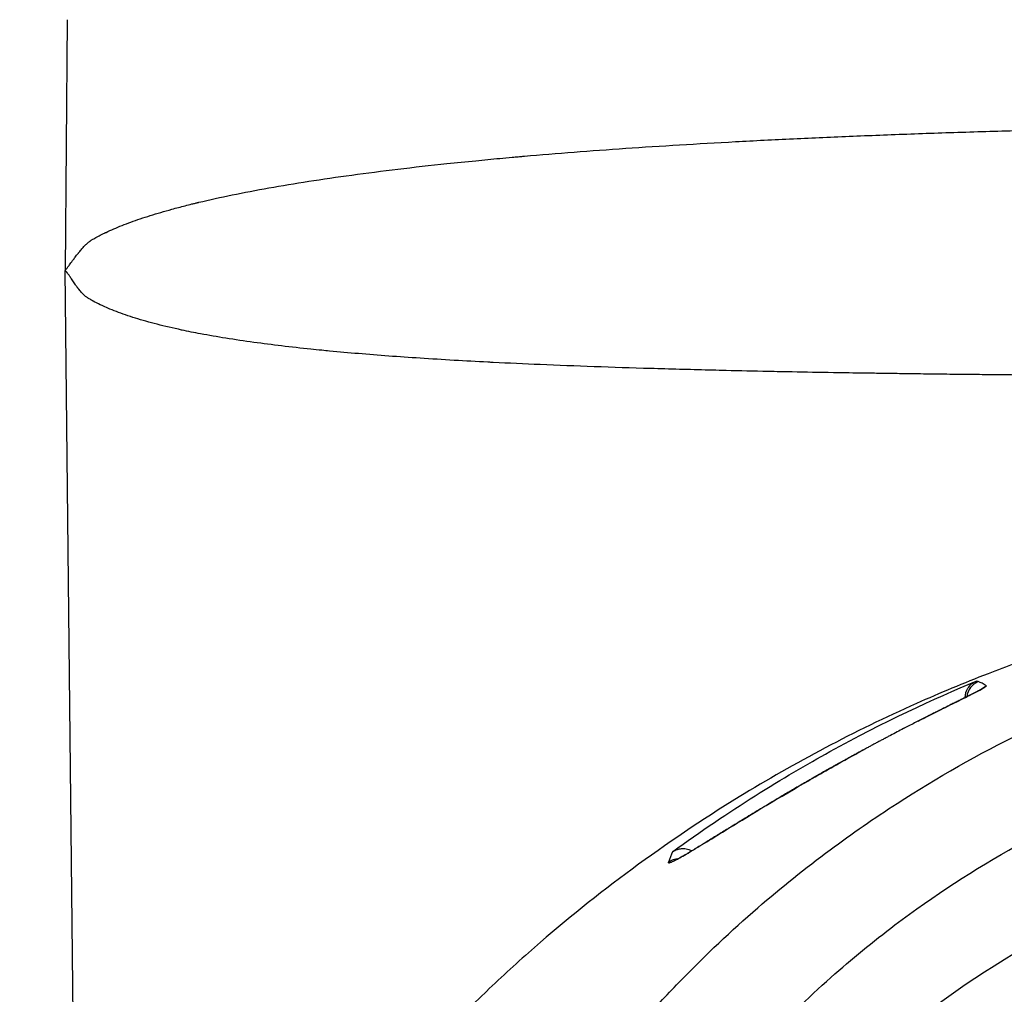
# Model space of a CAD drawing. Header units: millimetres. Extents: x 0 to 4378, y 0 to 2397.
# Tile 519 of 656: x 2210 to 2237, y 1788 to 1814. Entities that reach past the tile are written whole.
import ezdxf

# ---------------------------------------------------------------- set-up
doc = ezdxf.new("R2010")
doc.units = ezdxf.units.MM
doc.header["$LTSCALE"] = 0.2

# ---------------------------------------------------------------- blocks, each defined once
blk = doc.blocks.new('Blk$A16R2-0W24Z')
for p, q in [((-39.467, 1314.2), (-39.525, 1307.501)), ((-39.128, 1270.411), (-39.525, 1307.501)), ((-15.478, 1296.085), (-15.478, 1296.085)), ((-22.779, 1291.989), (-22.779, 1291.989)), ((-23.148, 1291.774), (-23.148, 1291.774))]:
    blk.add_line(p, q)
for centre, major_axis, ratio, start_param, end_param in [((-49.71, -159.803), (34.452, 1456.335), 0.018108, 6.278217, 6.280255), ((-14.936, 1296.049), (-0.192, 0.462), 0.999958, 0, 1.057159), ((-49.683, -152.295), (34.426, 1448.826), 0.018109, 6.269995, 6.278224), ((-14.936, 1296.049), (-0.059, -0.496), 0.999826, 4.712389, 4.712688), ((-13.054, 362.954), (-9.431, 929.999), 0.019213, 0.045971, 0.052056)]:
    blk.add_ellipse(centre, major_axis=major_axis, ratio=ratio, start_param=start_param, end_param=end_param)
for points, knots in [([(-39.525, 1307.501), (-39.516, 1307.507), (-39.506, 1307.518), (-39.48, 1307.548), (-39.465, 1307.568), (-39.43, 1307.615), (-39.409, 1307.644), (-39.36, 1307.711), (-39.333, 1307.749), (-39.28, 1307.819), (-39.258, 1307.849), (-39.221, 1307.897), (-39.208, 1307.913), (-39.188, 1307.939), (-39.181, 1307.947), (-39.171, 1307.96), (-39.166, 1307.967), (-39.16, 1307.974), (-39.157, 1307.978), (-39.155, 1307.98), (-39.127, 1308.016), (-39.1, 1308.047), (-39.049, 1308.104), (-39.024, 1308.13), (-38.977, 1308.178), (-38.954, 1308.2), (-38.92, 1308.23), (-38.908, 1308.241), (-38.885, 1308.26), (-38.874, 1308.269), (-38.858, 1308.281), (-38.853, 1308.285), (-38.846, 1308.291), (-38.843, 1308.292), (-38.84, 1308.295), (-38.838, 1308.296), (-38.836, 1308.297), (-38.835, 1308.298), (-38.834, 1308.299), (-38.829, 1308.303), (-38.822, 1308.307), (-38.803, 1308.319), (-38.792, 1308.326), (-38.765, 1308.342), (-38.749, 1308.351), (-38.712, 1308.372), (-38.691, 1308.384), (-38.643, 1308.409), (-38.617, 1308.423), (-38.566, 1308.45), (-38.542, 1308.461), (-38.503, 1308.481), (-38.489, 1308.488), (-38.466, 1308.499), (-38.459, 1308.502), (-38.447, 1308.508), (-38.443, 1308.51), (-38.436, 1308.513), (-38.433, 1308.515), (-38.429, 1308.516), (-38.428, 1308.517), (-38.295, 1308.58), (-38.152, 1308.641), (-37.848, 1308.762), (-37.685, 1308.821), (-37.342, 1308.937), (-37.16, 1308.994), (-36.872, 1309.079), (-36.772, 1309.107), (-36.554, 1309.167), (-36.436, 1309.198), (-36.256, 1309.245), (-36.195, 1309.26), (-36.103, 1309.283), (-36.057, 1309.294), (-36.003, 1309.307), (-35.979, 1309.313), (-35.964, 1309.316), (-35.957, 1309.318), (-35.666, 1309.387), (-35.369, 1309.453), (-34.746, 1309.581), (-34.42, 1309.643), (-33.738, 1309.765), (-33.382, 1309.824), (-32.643, 1309.939), (-32.259, 1309.995), (-31.464, 1310.103), (-31.054, 1310.156), (-30.207, 1310.258), (-29.77, 1310.307), (-29.07, 1310.381), (-28.814, 1310.407), (-28.341, 1310.453), (-28.126, 1310.474), (-27.8, 1310.504), (-27.69, 1310.514), (-27.525, 1310.529), (-27.47, 1310.534), (-27.374, 1310.543), (-27.332, 1310.546), (-27.277, 1310.551), (-27.262, 1310.552), (-26.821, 1310.591), (-26.38, 1310.627), (-25.479, 1310.697), (-25.019, 1310.731), (-24.079, 1310.795), (-23.599, 1310.826), (-22.621, 1310.885), (-22.123, 1310.914), (-21.11, 1310.968), (-20.594, 1310.994), (-19.546, 1311.043), (-19.014, 1311.067), (-17.934, 1311.111), (-17.386, 1311.132), (-16.277, 1311.172), (-15.714, 1311.19), (-14.571, 1311.226), (-13.99, 1311.242), (-12.823, 1311.273), (-12.237, 1311.287), (-11.054, 1311.313), (-10.457, 1311.324), (-9.254, 1311.346), (-8.647, 1311.356), (-7.425, 1311.373), (-6.81, 1311.381), (-5.575, 1311.394), (-4.954, 1311.399), (-3.708, 1311.408), (-3.081, 1311.412), (-1.825, 1311.417), (-1.195, 1311.419), (-0.375, 1311.419), (-0.187, 1311.419), (0, 1311.419)], [0, 0, 0, 0, 0.0117188, 0.0117188, 0.023182, 0.023182, 0.0350285, 0.0350285, 0.046875, 0.046875, 0.0546875, 0.0546875, 0.0585938, 0.0585938, 0.0605469, 0.0605469, 0.0615234, 0.0620117, 0.0620117, 0.0625, 0.0625, 0.0690209, 0.0690209, 0.0755498, 0.0755498, 0.0820871, 0.0820871, 0.0859375, 0.0859375, 0.0898438, 0.0898438, 0.0917969, 0.0917969, 0.0927734, 0.0927734, 0.0932617, 0.0935059, 0.0935059, 0.09375, 0.09375, 0.098522, 0.098522, 0.1032938, 0.1032938, 0.1080644, 0.1080644, 0.1128336, 0.1128336, 0.1175988, 0.1175988, 0.1210938, 0.1210938, 0.1230469, 0.1230469, 0.1240234, 0.1240234, 0.1245117, 0.1245117, 0.1248779, 0.1248779, 0.125, 0.125, 0.1513918, 0.1513918, 0.1779839, 0.1779839, 0.2048872, 0.2048872, 0.21875, 0.21875, 0.234375, 0.234375, 0.2421875, 0.2421875, 0.2460938, 0.2480469, 0.2490234, 0.2490234, 0.25, 0.25, 0.2828806, 0.2828806, 0.3159068, 0.3159068, 0.3490803, 0.3490803, 0.3824818, 0.3824818, 0.4160126, 0.4160126, 0.4497447, 0.4497447, 0.46875, 0.46875, 0.484375, 0.484375, 0.4921875, 0.4921875, 0.4960938, 0.4960938, 0.4990234, 0.4990234, 0.5, 0.5, 0.5324557, 0.5324557, 0.5646627, 0.5646627, 0.5966257, 0.5966257, 0.628349, 0.628349, 0.6598369, 0.6598369, 0.6910937, 0.6910937, 0.7221233, 0.7221233, 0.7529296, 0.7529296, 0.7838134, 0.7838134, 0.8140829, 0.8140829, 0.8441556, 0.8441556, 0.8740345, 0.8740345, 0.9037227, 0.9037227, 0.9331379, 0.9331379, 0.9623949, 0.9623949, 0.9914305, 0.9914305, 1, 1, 1, 1]), ([(0, 1304.649), (-0.441, 1304.649), (-0.889, 1304.649), (-1.787, 1304.65), (-2.237, 1304.65), (-3.062, 1304.652), (-3.435, 1304.652), (-4.232, 1304.654), (-4.656, 1304.655), (-5.331, 1304.656), (-5.579, 1304.657), (-6.169, 1304.658), (-6.513, 1304.659), (-7.033, 1304.66), (-7.207, 1304.661), (-7.469, 1304.662), (-7.556, 1304.662), (-7.688, 1304.663), (-7.764, 1304.663), (-7.841, 1304.663), (-7.885, 1304.663), (-7.898, 1304.663), (-8.175, 1304.665), (-8.451, 1304.666), (-9.016, 1304.668), (-9.305, 1304.67), (-9.64, 1304.672), (-9.678, 1304.672), (-10.006, 1304.674), (-10.303, 1304.675), (-10.64, 1304.677), (-10.673, 1304.677), (-10.876, 1304.679), (-11.047, 1304.68), (-11.308, 1304.681), (-11.396, 1304.682), (-11.528, 1304.683), (-11.572, 1304.683), (-11.638, 1304.684), (-11.677, 1304.684), (-11.716, 1304.684), (-11.738, 1304.684), (-11.746, 1304.684), (-11.893, 1304.685), (-12.047, 1304.687), (-12.38, 1304.689), (-12.559, 1304.691), (-12.929, 1304.694), (-13.118, 1304.695), (-13.326, 1304.697), (-13.337, 1304.697), (-13.543, 1304.699), (-13.746, 1304.701), (-14.083, 1304.704), (-14.211, 1304.705), (-14.518, 1304.708), (-14.7, 1304.71), (-14.979, 1304.713), (-15.074, 1304.714), (-15.217, 1304.715), (-15.266, 1304.716), (-15.338, 1304.716), (-15.363, 1304.717), (-15.411, 1304.717), (-15.434, 1304.717), (-15.693, 1304.72), (-15.916, 1304.723), (-16.343, 1304.728), (-16.547, 1304.731), (-16.937, 1304.736), (-17.122, 1304.738), (-17.404, 1304.742), (-17.507, 1304.743), (-17.771, 1304.747), (-17.927, 1304.75), (-18.218, 1304.754), (-18.355, 1304.756), (-18.608, 1304.76), (-18.724, 1304.762), (-18.884, 1304.765), (-18.934, 1304.765), (-18.986, 1304.766), (-18.99, 1304.766), (-18.995, 1304.766), (-18.996, 1304.766), (-19.374, 1304.773), (-19.74, 1304.779), (-20.313, 1304.79), (-20.526, 1304.794), (-21.124, 1304.807), (-21.499, 1304.815), (-21.987, 1304.826), (-22.11, 1304.829), (-22.264, 1304.833), (-22.294, 1304.834), (-22.855, 1304.848), (-23.374, 1304.862), (-24.395, 1304.892), (-24.897, 1304.908), (-25.879, 1304.943), (-26.358, 1304.962), (-27.256, 1305), (-27.675, 1305.019), (-28.126, 1305.042), (-28.167, 1305.044), (-28.214, 1305.046), (-28.222, 1305.047), (-28.53, 1305.063), (-28.831, 1305.079), (-29.436, 1305.114), (-29.739, 1305.133), (-30.322, 1305.171), (-30.601, 1305.191), (-31.149, 1305.231), (-31.419, 1305.253), (-31.946, 1305.297), (-32.203, 1305.32), (-32.527, 1305.351), (-32.596, 1305.358), (-32.763, 1305.375), (-32.861, 1305.384), (-33.223, 1305.422), (-33.483, 1305.451), (-33.991, 1305.512), (-34.238, 1305.544), (-34.736, 1305.612), (-34.985, 1305.649), (-35.459, 1305.725), (-35.684, 1305.764), (-36.072, 1305.837), (-36.239, 1305.87), (-36.404, 1305.905), (-36.409, 1305.906), (-36.641, 1305.956), (-36.859, 1306.007), (-37.27, 1306.112), (-37.463, 1306.167), (-37.827, 1306.28), (-37.996, 1306.338), (-38.232, 1306.428), (-38.307, 1306.459), (-38.434, 1306.513), (-38.486, 1306.536), (-38.55, 1306.566), (-38.564, 1306.573), (-38.581, 1306.581), (-38.584, 1306.582), (-38.651, 1306.615), (-38.713, 1306.646), (-38.771, 1306.678), (-38.771, 1306.678), (-38.8, 1306.694), (-38.828, 1306.71), (-38.856, 1306.727), (-38.856, 1306.727), (-38.87, 1306.735), (-38.883, 1306.743), (-38.903, 1306.755), (-38.91, 1306.759), (-38.923, 1306.767), (-38.929, 1306.771), (-38.935, 1306.775), (-38.936, 1306.776), (-38.942, 1306.78), (-38.95, 1306.786), (-38.969, 1306.801), (-38.981, 1306.811), (-39.005, 1306.833), (-39.018, 1306.844), (-39.033, 1306.859), (-39.035, 1306.861), (-39.049, 1306.875), (-39.061, 1306.887), (-39.087, 1306.915), (-39.1, 1306.929), (-39.125, 1306.958), (-39.136, 1306.971), (-39.151, 1306.989), (-39.154, 1306.993), (-39.165, 1307.006), (-39.172, 1307.015), (-39.184, 1307.03), (-39.187, 1307.034), (-39.193, 1307.042), (-39.196, 1307.046), (-39.199, 1307.05), (-39.201, 1307.052), (-39.202, 1307.054), (-39.218, 1307.075), (-39.232, 1307.094), (-39.259, 1307.133), (-39.273, 1307.152), (-39.297, 1307.188), (-39.309, 1307.205), (-39.331, 1307.239), (-39.342, 1307.255), (-39.363, 1307.287), (-39.373, 1307.302), (-39.387, 1307.323), (-39.392, 1307.33), (-39.397, 1307.337), (-39.397, 1307.338), (-39.412, 1307.36), (-39.425, 1307.379), (-39.45, 1307.414), (-39.461, 1307.429), (-39.471, 1307.443), (-39.472, 1307.443), (-39.483, 1307.458), (-39.493, 1307.469), (-39.51, 1307.488), (-39.518, 1307.495), (-39.525, 1307.501)], [0, 0, 0, 0, 0.022635, 0.022635, 0.044665, 0.044665, 0.0625, 0.0625, 0.082374, 0.082374, 0.09375, 0.09375, 0.109375, 0.109375, 0.117187, 0.117187, 0.121094, 0.121094, 0.123047, 0.124512, 0.124512, 0.125, 0.125, 0.139809, 0.139809, 0.154375, 0.154375, 0.15625, 0.15625, 0.170354, 0.170354, 0.171875, 0.171875, 0.179687, 0.179687, 0.183594, 0.183594, 0.185547, 0.185547, 0.186523, 0.187256, 0.187256, 0.1875, 0.1875, 0.197646, 0.197646, 0.208198, 0.208198, 0.218207, 0.218207, 0.21875, 0.21875, 0.228563, 0.228563, 0.234375, 0.234375, 0.242187, 0.242187, 0.246094, 0.246094, 0.248047, 0.248047, 0.249023, 0.249023, 0.25, 0.25, 0.258596, 0.258596, 0.267249, 0.267249, 0.275973, 0.275973, 0.28125, 0.28125, 0.290055, 0.290055, 0.298885, 0.298885, 0.307711, 0.307711, 0.312012, 0.312012, 0.312378, 0.312378, 0.3125, 0.3125, 0.331918, 0.331918, 0.34375, 0.34375, 0.365585, 0.365585, 0.373047, 0.373047, 0.375, 0.375, 0.40625, 0.40625, 0.4375, 0.4375, 0.468506, 0.468506, 0.496733, 0.496733, 0.499512, 0.499512, 0.5, 0.5, 0.524548, 0.524548, 0.549661, 0.549661, 0.573117, 0.573117, 0.596215, 0.596215, 0.618819, 0.618819, 0.625, 0.625, 0.633846, 0.633846, 0.657861, 0.657861, 0.681625, 0.681625, 0.706757, 0.706757, 0.73075, 0.73075, 0.749512, 0.749512, 0.75, 0.75, 0.78125, 0.78125, 0.8125, 0.8125, 0.84375, 0.84375, 0.859375, 0.859375, 0.871094, 0.871094, 0.874253, 0.874253, 0.875, 0.875, 0.890625, 0.890625, 0.890653, 0.890653, 0.898438, 0.898438, 0.898456, 0.898456, 0.902344, 0.902344, 0.904297, 0.904297, 0.906128, 0.906128, 0.90625, 0.90625, 0.911231, 0.911231, 0.916553, 0.916553, 0.921211, 0.921211, 0.921875, 0.921875, 0.925844, 0.925844, 0.929688, 0.929688, 0.932773, 0.932773, 0.933594, 0.933594, 0.935547, 0.935547, 0.936523, 0.936523, 0.937012, 0.937256, 0.937256, 0.9375, 0.9375, 0.942479, 0.942479, 0.947802, 0.947802, 0.953125, 0.953125, 0.958839, 0.958839, 0.965108, 0.965108, 0.968506, 0.968506, 0.96875, 0.96875, 0.976563, 0.976563, 0.983978, 0.983978, 0.984375, 0.984375, 0.992188, 0.992188, 1, 1, 1, 1]), ([(-21.115, 1241.129), (-21.635, 1241.673), (-22.112, 1242.201), (-23.115, 1243.363), (-23.62, 1243.969), (-25.24, 1246.048), (-26.107, 1247.389), (-27.04, 1248.913), (-27.291, 1249.334), (-27.802, 1250.248), (-28.047, 1250.723), (-28.393, 1251.419), (-28.513, 1251.666), (-28.819, 1252.31), (-29.027, 1252.761), (-29.258, 1253.303), (-29.283, 1253.362), (-29.388, 1253.612), (-29.467, 1253.804), (-29.91, 1254.909), (-30.239, 1255.834), (-31.625, 1260.331), (-32.387, 1264.809), (-31.81, 1270.057), (-31.795, 1270.181), (-31.746, 1270.574), (-31.712, 1270.832), (-31.528, 1272.082), (-31.337, 1273.092), (-30.845, 1275.1), (-30.55, 1276.086), (-29.891, 1277.951), (-29.534, 1278.83), (-28.275, 1281.57), (-27.225, 1283.359), (-25.709, 1285.449), (-25.393, 1285.863), (-24.905, 1286.471), (-24.74, 1286.672), (-24.405, 1287.068), (-24.234, 1287.266), (-23.896, 1287.647), (-23.73, 1287.83), (-23.396, 1288.189), (-23.23, 1288.364), (-22.411, 1289.207), (-21.727, 1289.853), (-20.393, 1291.008), (-19.748, 1291.525), (-18.503, 1292.448), (-17.906, 1292.862), (-15.152, 1294.639), (-12.845, 1295.781), (-9.217, 1297.092), (-7.982, 1297.46), (-5.492, 1298.051), (-4.214, 1298.278), (-2.932, 1298.418)], [0.000202, 0.000202, 0.000202, 0.000202, 0.229071, 0.229071, 0.451055, 0.451055, 0.976928, 0.976928, 1.158323, 1.158323, 1.370376, 1.370376, 1.478744, 1.478744, 1.660636, 1.660636, 1.682878, 1.682878, 1.754881, 1.754881, 2.095999, 2.095999, 3.391402, 3.391402, 3.425371, 3.425371, 3.489795, 3.489795, 3.728653, 3.728653, 3.965316, 3.965316, 4.183283, 4.183283, 4.657702, 4.657702, 4.777295, 4.777295, 4.836881, 4.836881, 4.896376, 4.896376, 4.952913, 4.952913, 5.007544, 5.007544, 5.220073, 5.220073, 5.406505, 5.406505, 5.569953, 5.569953, 6.143852, 6.143852, 6.434427, 6.434427, 6.72683, 6.72683, 6.72683, 6.72683]), ([(-13.379, 1297.263), (-13.88, 1297.092), (-14.376, 1296.911), (-15.515, 1296.471), (-16.153, 1296.205), (-18.447, 1295.182), (-20.029, 1294.343), (-23.505, 1292.208), (-25.327, 1290.854), (-27.421, 1289.024), (-27.851, 1288.632), (-29.167, 1287.378), (-30.012, 1286.493), (-31.216, 1285.117), (-31.613, 1284.641), (-32.394, 1283.661), (-32.776, 1283.157), (-33.526, 1282.118), (-33.892, 1281.584), (-34.607, 1280.486), (-34.955, 1279.921), (-35.455, 1279.062), (-35.62, 1278.771), (-35.942, 1278.185), (-36.099, 1277.89), (-36.442, 1277.228), (-36.625, 1276.86), (-36.982, 1276.115), (-37.156, 1275.737), (-37.662, 1274.59), (-37.975, 1273.815), (-38.411, 1272.631), (-38.553, 1272.226), (-38.826, 1271.405), (-38.957, 1270.989), (-39.582, 1268.88), (-39.968, 1267.168), (-40.315, 1264.97), (-40.382, 1264.49), (-40.736, 1261.566), (-40.731, 1259.72), (-40.73, 1258.309), (-40.73, 1258.092), (-40.73, 1257.762), (-40.731, 1257.652), (-40.731, 1257.378), (-40.731, 1257.218), (-40.73, 1256.982), (-40.729, 1256.907), (-40.727, 1256.677), (-40.725, 1256.543), (-40.719, 1256.293), (-40.717, 1256.19), (-40.711, 1255.989), (-40.708, 1255.897), (-40.697, 1255.59), (-40.687, 1255.373), (-40.632, 1254.316), (-40.562, 1253.48), (-40.419, 1252.238), (-40.365, 1251.832), (-40.247, 1251.028), (-40.182, 1250.63), (-39.973, 1249.457), (-39.811, 1248.682), (-39.447, 1247.168), (-39.246, 1246.427), (-38.916, 1245.335), (-38.804, 1244.982), (-38.571, 1244.282), (-38.45, 1243.935), (-38.078, 1242.912), (-37.812, 1242.239), (-37.39, 1241.25), (-37.249, 1240.932), (-36.819, 1239.992), (-36.516, 1239.374), (-36.042, 1238.466), (-35.884, 1238.172), (-35.645, 1237.742), (-35.567, 1237.602), (-35.16, 1236.888), (-34.817, 1236.319), (-34.371, 1235.619), (-34.283, 1235.484), (-34.08, 1235.173), (-33.964, 1234.999), (-33.799, 1234.756), (-33.751, 1234.686), (-33.635, 1234.517), (-33.564, 1234.414), (-33.139, 1233.81), (-32.771, 1233.312), (-32.211, 1232.586), (-32.018, 1232.341), (-31.721, 1231.972), (-31.617, 1231.845), (-31.403, 1231.586), (-31.292, 1231.453), (-30.987, 1231.094), (-30.793, 1230.87), (-30.466, 1230.504), (-30.338, 1230.362), (-30.101, 1230.104), (-29.991, 1229.986), (-29.808, 1229.791), (-29.734, 1229.713), (-29.52, 1229.489), (-29.379, 1229.344), (-29.029, 1228.989), (-28.818, 1228.779), (-28.396, 1228.369), (-28.184, 1228.167), (-27.764, 1227.775), (-27.555, 1227.585), (-27.158, 1227.23), (-26.97, 1227.065), (-26.677, 1226.812), (-26.573, 1226.724), (-26.265, 1226.464), (-26.057, 1226.292), (-25.749, 1226.043), (-25.65, 1225.964), (-25.394, 1225.761), (-25.234, 1225.636), (-24.874, 1225.359), (-24.672, 1225.207), (-24.27, 1224.909), (-24.07, 1224.763), (-23.672, 1224.48), (-23.475, 1224.343), (-22.889, 1223.94), (-22.493, 1223.679), (-21.337, 1222.944), (-20.557, 1222.484), (-18.346, 1221.278), (-16.866, 1220.579), (-14.738, 1219.731), (-14.148, 1219.512), (-13.027, 1219.124), (-12.497, 1218.952), (-11.491, 1218.65), (-11.018, 1218.516), (-10.122, 1218.282), (-9.7, 1218.178), (-8.532, 1217.911), (-7.78, 1217.761), (-6.451, 1217.535), (-5.877, 1217.449), (-4.436, 1217.266), (-3.564, 1217.183), (-2.25, 1217.1), (-1.812, 1217.08), (-0.925, 1217.052), (-0.497, 1217.046), (-0.055, 1217.046)], [-11.409594, -11.409594, -11.409594, -11.409594, -11.323203, -11.323203, -11.208746, -11.208746, -10.903559, -10.903559, -10.49681, -10.49681, -10.388234, -10.388234, -10.154863, -10.154863, -10.033963, -10.033963, -9.908546, -9.908546, -9.778492, -9.778492, -9.643694, -9.643694, -9.574994, -9.574994, -9.505925, -9.505925, -9.420491, -9.420491, -9.33343, -9.33343, -9.156755, -9.156755, -9.064945, -9.064945, -8.971626, -8.971626, -8.591834, -8.591834, -8.486072, -8.486072, -7.947871, -7.947871, -7.849464, -7.849464, -7.799156, -7.799156, -7.725216, -7.725216, -7.691028, -7.691028, -7.623996, -7.623996, -7.576077, -7.576077, -7.534454, -7.534454, -7.437649, -7.437649, -7.069154, -7.069154, -6.889697, -6.889697, -6.7135, -6.7135, -6.369354, -6.369354, -6.037716, -6.037716, -5.878371, -5.878371, -5.721439, -5.721439, -5.41411, -5.41411, -5.267307, -5.267307, -4.979651, -4.979651, -4.841656, -4.841656, -4.776165, -4.776165, -4.506382, -4.506382, -4.441344, -4.441344, -4.357044, -4.357044, -4.323655, -4.323655, -4.275506, -4.275506, -4.046926, -4.046926, -3.93135, -3.93135, -3.870595, -3.870595, -3.806578, -3.806578, -3.697345, -3.697345, -3.62817, -3.62817, -3.570669, -3.570669, -3.532087, -3.532087, -3.459788, -3.459788, -3.354278, -3.354278, -3.250772, -3.250772, -3.151679, -3.151679, -3.064305, -3.064305, -3.017007, -3.017007, -2.923431, -2.923431, -2.879873, -2.879873, -2.809551, -2.809551, -2.722407, -2.722407, -2.637561, -2.637561, -2.555786, -2.555786, -2.396229, -2.396229, -2.097254, -2.097254, -1.573532, -1.573532, -1.377037, -1.377037, -1.205237, -1.205237, -1.055164, -1.055164, -0.923686, -0.923686, -0.693568, -0.693568, -0.520921, -0.520921, -0.262062, -0.262062, -0.132423, -0.132423, 0, 0, 0, 0]), ([(-23.296, 1291.963), (-21.796, 1293.058), (-20.309, 1293.969), (-17.652, 1295.433), (-16.301, 1296.058), (-15.181, 1296.523)], [0.000001, 0.000001, 0.000001, 0.000001, 0.646944, 0.646944, 1.411285, 1.411285, 1.411285, 1.411285]), ([(-15.478, 1296.086), (-15.476, 1296.175), (-15.45, 1296.262), (-15.379, 1296.374), (-15.347, 1296.413), (-15.287, 1296.464), (-15.267, 1296.478), (-15.226, 1296.503), (-15.204, 1296.514), (-15.181, 1296.523)], [0.0035915, 0.0035915, 0.0035915, 0.0035915, 0.0574508, 0.0574508, 0.084849, 0.084849, 0.0962853, 0.0962853, 0.1062915, 0.1062915, 0.1062915, 0.1062915]), ([(-14.915, 1296.397), (-14.912, 1296.395), (-14.913, 1296.392), (-14.918, 1296.387), (-14.92, 1296.385), (-14.924, 1296.381), (-14.929, 1296.378), (-14.931, 1296.376), (-14.934, 1296.374), (-14.937, 1296.372), (-14.94, 1296.369), (-14.943, 1296.367), (-14.947, 1296.365), (-14.951, 1296.362), (-14.954, 1296.36), (-14.958, 1296.357), (-14.962, 1296.355), (-14.967, 1296.352), (-14.971, 1296.349), (-14.976, 1296.347), (-14.981, 1296.344), (-14.986, 1296.34), (-14.988, 1296.339), (-14.991, 1296.338), (-14.993, 1296.337), (-15.009, 1296.327), (-15.027, 1296.317), (-15.047, 1296.306), (-15.068, 1296.295), (-15.091, 1296.282), (-15.117, 1296.269), (-15.121, 1296.267), (-15.125, 1296.265), (-15.129, 1296.262), (-15.139, 1296.257), (-15.15, 1296.252), (-15.16, 1296.246), (-15.171, 1296.241), (-15.182, 1296.235), (-15.193, 1296.229), (-15.204, 1296.223), (-15.216, 1296.217), (-15.228, 1296.211), (-15.239, 1296.206), (-15.251, 1296.2), (-15.263, 1296.193), (-15.275, 1296.187), (-15.287, 1296.181), (-15.301, 1296.174), (-15.31, 1296.17), (-15.32, 1296.165), (-15.33, 1296.16), (-15.358, 1296.145), (-15.387, 1296.131), (-15.418, 1296.115), (-15.449, 1296.1), (-15.481, 1296.084), (-15.514, 1296.067), (-15.546, 1296.051), (-15.58, 1296.034), (-15.616, 1296.017), (-15.649, 1296), (-15.684, 1295.983), (-15.721, 1295.964), (-15.756, 1295.947), (-15.793, 1295.928), (-15.832, 1295.909), (-15.868, 1295.891), (-15.907, 1295.872), (-15.946, 1295.852), (-15.973, 1295.839), (-16.001, 1295.825), (-16.029, 1295.811), (-16.037, 1295.807), (-16.045, 1295.803), (-16.054, 1295.799), (-16.092, 1295.78), (-16.13, 1295.76), (-16.17, 1295.74), (-16.21, 1295.721), (-16.25, 1295.701), (-16.291, 1295.68), (-16.331, 1295.66), (-16.372, 1295.639), (-16.413, 1295.618), (-16.435, 1295.607), (-16.457, 1295.596), (-16.479, 1295.585), (-16.525, 1295.562), (-16.571, 1295.539), (-16.616, 1295.516), (-16.664, 1295.491), (-16.712, 1295.467), (-16.759, 1295.443), (-16.809, 1295.418), (-16.858, 1295.393), (-16.906, 1295.368), (-16.956, 1295.342), (-17.005, 1295.317), (-17.053, 1295.292), (-17.066, 1295.285), (-17.079, 1295.279), (-17.092, 1295.272), (-17.1, 1295.268), (-17.107, 1295.264), (-17.115, 1295.26), (-17.118, 1295.258), (-17.122, 1295.257), (-17.125, 1295.255), (-17.182, 1295.226), (-17.239, 1295.196), (-17.297, 1295.166), (-17.355, 1295.135), (-17.414, 1295.104), (-17.474, 1295.073), (-17.502, 1295.058), (-17.529, 1295.044), (-17.557, 1295.029), (-17.57, 1295.022), (-17.582, 1295.016), (-17.594, 1295.009), (-17.601, 1295.006), (-17.607, 1295.003), (-17.614, 1294.999), (-17.618, 1294.997), (-17.622, 1294.995), (-17.626, 1294.993), (-17.656, 1294.977), (-17.687, 1294.96), (-17.719, 1294.943), (-17.748, 1294.928), (-17.778, 1294.912), (-17.807, 1294.896), (-17.837, 1294.881), (-17.866, 1294.865), (-17.896, 1294.849), (-17.926, 1294.833), (-17.956, 1294.817), (-17.985, 1294.801), (-18.015, 1294.785), (-18.044, 1294.769), (-18.072, 1294.754), (-18.103, 1294.737), (-18.133, 1294.721), (-18.161, 1294.706), (-18.226, 1294.671), (-18.291, 1294.635), (-18.356, 1294.6), (-18.387, 1294.583), (-18.418, 1294.566), (-18.449, 1294.549), (-18.503, 1294.519), (-18.557, 1294.49), (-18.611, 1294.46), (-18.638, 1294.445), (-18.665, 1294.43), (-18.693, 1294.414), (-18.721, 1294.399), (-18.749, 1294.383), (-18.777, 1294.368), (-18.806, 1294.352), (-18.834, 1294.336), (-18.863, 1294.32), (-18.892, 1294.304), (-18.92, 1294.288), (-18.948, 1294.272), (-18.978, 1294.256), (-19.006, 1294.24), (-19.033, 1294.225), (-19.045, 1294.218), (-19.055, 1294.212), (-19.066, 1294.206), (-19.152, 1294.158), (-19.238, 1294.109), (-19.323, 1294.06), (-19.407, 1294.013), (-19.49, 1293.965), (-19.572, 1293.918), (-19.599, 1293.903), (-19.625, 1293.887), (-19.652, 1293.872), (-19.703, 1293.843), (-19.754, 1293.813), (-19.805, 1293.784), (-19.841, 1293.763), (-19.878, 1293.741), (-19.915, 1293.72), (-19.953, 1293.698), (-19.991, 1293.676), (-20.029, 1293.653), (-20.067, 1293.631), (-20.106, 1293.608), (-20.145, 1293.586), (-20.158, 1293.577), (-20.172, 1293.569), (-20.186, 1293.561), (-20.226, 1293.538), (-20.266, 1293.514), (-20.304, 1293.491), (-20.345, 1293.467), (-20.384, 1293.444), (-20.422, 1293.422), (-20.458, 1293.401), (-20.492, 1293.38), (-20.524, 1293.361), (-20.595, 1293.319), (-20.666, 1293.277), (-20.736, 1293.235), (-20.807, 1293.192), (-20.876, 1293.15), (-20.945, 1293.109), (-21.015, 1293.067), (-21.084, 1293.025), (-21.152, 1292.984), (-21.221, 1292.942), (-21.289, 1292.901), (-21.355, 1292.861), (-21.423, 1292.819), (-21.489, 1292.779), (-21.554, 1292.739), (-21.591, 1292.716), (-21.627, 1292.694), (-21.662, 1292.673), (-21.714, 1292.641), (-21.764, 1292.61), (-21.813, 1292.58), (-21.863, 1292.549), (-21.912, 1292.519), (-21.96, 1292.49), (-22.008, 1292.46), (-22.056, 1292.431), (-22.102, 1292.402), (-22.149, 1292.374), (-22.195, 1292.345), (-22.24, 1292.318), (-22.285, 1292.29), (-22.329, 1292.263), (-22.373, 1292.236), (-22.416, 1292.209), (-22.459, 1292.183), (-22.501, 1292.158), (-22.511, 1292.152), (-22.52, 1292.146), (-22.53, 1292.14), (-22.538, 1292.135), (-22.547, 1292.13), (-22.555, 1292.125), (-22.653, 1292.065), (-22.743, 1292.01), (-22.825, 1291.961), (-22.854, 1291.944), (-22.882, 1291.928), (-22.909, 1291.912), (-22.928, 1291.901), (-22.946, 1291.89), (-22.963, 1291.88), (-22.981, 1291.869), (-22.998, 1291.86), (-23.014, 1291.85), (-23.03, 1291.841), (-23.046, 1291.832), (-23.062, 1291.823), (-23.077, 1291.814), (-23.092, 1291.806), (-23.107, 1291.797), (-23.121, 1291.789), (-23.135, 1291.782), (-23.149, 1291.774), (-23.157, 1291.769), (-23.166, 1291.765), (-23.174, 1291.76), (-23.178, 1291.758), (-23.182, 1291.756), (-23.185, 1291.754), (-23.199, 1291.747), (-23.213, 1291.74), (-23.225, 1291.733), (-23.238, 1291.727), (-23.249, 1291.72), (-23.261, 1291.715), (-23.271, 1291.709), (-23.282, 1291.704), (-23.292, 1291.7), (-23.301, 1291.695), (-23.31, 1291.691), (-23.319, 1291.687), (-23.327, 1291.683), (-23.335, 1291.68), (-23.342, 1291.677), (-23.347, 1291.676), (-23.351, 1291.674), (-23.355, 1291.673), (-23.357, 1291.672), (-23.359, 1291.671), (-23.361, 1291.67), (-23.366, 1291.669), (-23.37, 1291.667), (-23.374, 1291.666), (-23.378, 1291.665), (-23.382, 1291.665), (-23.385, 1291.664), (-23.388, 1291.664), (-23.391, 1291.664), (-23.393, 1291.664), (-23.396, 1291.664), (-23.398, 1291.665), (-23.399, 1291.666), (-23.401, 1291.667), (-23.402, 1291.668), (-23.403, 1291.67), (-23.404, 1291.671), (-23.404, 1291.674), (-23.404, 1291.676), (-23.404, 1291.679), (-23.403, 1291.681), (-23.402, 1291.685)], [0, 0, 0, 0, 0.019847, 0.019847, 0.019847, 0.03125, 0.03125, 0.03125, 0.037316, 0.037316, 0.037316, 0.043612, 0.043612, 0.043612, 0.049493, 0.049493, 0.049493, 0.055188, 0.055188, 0.055188, 0.060557, 0.060557, 0.060557, 0.0625, 0.0625, 0.0625, 0.076877, 0.076877, 0.076877, 0.091359, 0.091359, 0.091359, 0.09375, 0.09375, 0.09375, 0.099417, 0.099417, 0.099417, 0.105201, 0.105201, 0.105201, 0.110985, 0.110985, 0.110985, 0.116337, 0.116337, 0.116337, 0.121416, 0.121416, 0.121416, 0.125, 0.125, 0.125, 0.134863, 0.134863, 0.134863, 0.144573, 0.144573, 0.144573, 0.154036, 0.154036, 0.154036, 0.163056, 0.163056, 0.163056, 0.171825, 0.171825, 0.171825, 0.180202, 0.180202, 0.180202, 0.18586, 0.18586, 0.18586, 0.1875, 0.1875, 0.1875, 0.194943, 0.194943, 0.194943, 0.202245, 0.202245, 0.202245, 0.209391, 0.209391, 0.209391, 0.213151, 0.213151, 0.213151, 0.220872, 0.220872, 0.220872, 0.228902, 0.228902, 0.228902, 0.237275, 0.237275, 0.237275, 0.246017, 0.246017, 0.246017, 0.248383, 0.248383, 0.248383, 0.249811, 0.249811, 0.249811, 0.250425, 0.250425, 0.250425, 0.261092, 0.261092, 0.261092, 0.271939, 0.271939, 0.271939, 0.27701, 0.27701, 0.27701, 0.279228, 0.279228, 0.279228, 0.280402, 0.280402, 0.280402, 0.281136, 0.281136, 0.281136, 0.286565, 0.286565, 0.286565, 0.291487, 0.291487, 0.291487, 0.296425, 0.296425, 0.296425, 0.301489, 0.301489, 0.301489, 0.306689, 0.306689, 0.306689, 0.3125, 0.3125, 0.3125, 0.326083, 0.326083, 0.326083, 0.332554, 0.332554, 0.332554, 0.34375, 0.34375, 0.34375, 0.349255, 0.349255, 0.349255, 0.354718, 0.354718, 0.354718, 0.360309, 0.360309, 0.360309, 0.36607, 0.36607, 0.36607, 0.372351, 0.372351, 0.372351, 0.375, 0.375, 0.375, 0.396563, 0.396563, 0.396563, 0.417673, 0.417673, 0.417673, 0.424422, 0.424422, 0.424422, 0.4375, 0.4375, 0.4375, 0.44682, 0.44682, 0.44682, 0.456193, 0.456193, 0.456193, 0.465785, 0.465785, 0.465785, 0.469225, 0.469225, 0.469225, 0.479405, 0.479405, 0.479405, 0.490069, 0.490069, 0.490069, 0.5, 0.5, 0.5, 0.521878, 0.521878, 0.521878, 0.54388, 0.54388, 0.54388, 0.566233, 0.566233, 0.566233, 0.588857, 0.588857, 0.588857, 0.612018, 0.612018, 0.612018, 0.625, 0.625, 0.625, 0.643894, 0.643894, 0.643894, 0.663146, 0.663146, 0.663146, 0.68267, 0.68267, 0.68267, 0.702382, 0.702382, 0.702382, 0.722075, 0.722075, 0.722075, 0.741557, 0.741557, 0.741557, 0.746043, 0.746043, 0.746043, 0.75, 0.75, 0.75, 0.796198, 0.796198, 0.796198, 0.8125, 0.8125, 0.8125, 0.824005, 0.824005, 0.824005, 0.835531, 0.835531, 0.835531, 0.846857, 0.846857, 0.846857, 0.857973, 0.857973, 0.857973, 0.868656, 0.868656, 0.868656, 0.875, 0.875, 0.875, 0.877935, 0.877935, 0.877935, 0.889052, 0.889052, 0.889052, 0.900157, 0.900157, 0.900157, 0.910996, 0.910996, 0.910996, 0.921586, 0.921586, 0.921586, 0.931706, 0.931706, 0.931706, 0.9375, 0.9375, 0.9375, 0.940676, 0.940676, 0.940676, 0.9486, 0.9486, 0.9486, 0.956813, 0.956813, 0.956813, 0.965267, 0.965267, 0.965267, 0.973986, 0.973986, 0.973986, 0.982822, 0.982822, 0.982822, 0.991923, 0.991923, 0.991923, 1, 1, 1, 1]), ([(-16.73, 1295.458), (-16.517, 1295.567), (-16.316, 1295.668), (-15.954, 1295.849), (-15.79, 1295.931), (-15.48, 1296.085), (-15.344, 1296.153), (-15.118, 1296.269), (-15.033, 1296.317), (-15.023, 1296.323), (-15.023, 1296.323), (-15.023, 1296.323)], [1.3407647, 1.3407647, 1.3407647, 1.3407647, 1.4181609, 1.4181609, 1.4998627, 1.4998627, 1.6006648, 1.6006648, 1.7264897, 1.7264897, 1.7324684, 1.7324684, 1.7324684, 1.7324684]), ([(-15.051, 1296.304), (-15.013, 1296.341), (-14.97, 1296.372), (-14.924, 1296.393), (-14.921, 1296.394), (-14.918, 1296.396), (-14.915, 1296.397)], [0.7034398, 0.7034398, 0.7034398, 0.7034398, 0.9806185, 0.9806185, 0.9806185, 1, 1, 1, 1]), ([(-20.58, 1250.962), (-21.131, 1251.532), (-21.657, 1252.129), (-22.649, 1253.36), (-23.117, 1253.996), (-24.432, 1255.961), (-25.19, 1257.345), (-26.236, 1259.734), (-26.596, 1260.713), (-27.889, 1265.006), (-28.202, 1268.459), (-27.745, 1272.665), (-27.615, 1273.482), (-27.265, 1275.151), (-27.041, 1275.999), (-26.643, 1277.245), (-26.501, 1277.655), (-26.044, 1278.871), (-25.698, 1279.667), (-24.925, 1281.231), (-24.497, 1281.997), (-23.571, 1283.478), (-23.075, 1284.19), (-22.276, 1285.226), (-22.004, 1285.561), (-21.587, 1286.051), (-21.448, 1286.211), (-21.161, 1286.533), (-21.016, 1286.691), (-20.293, 1287.462), (-19.695, 1288.045), (-18.511, 1289.097), (-17.941, 1289.564), (-16.321, 1290.787), (-15.231, 1291.496), (-13.243, 1292.605), (-12.365, 1293.037), (-10.79, 1293.716), (-10.103, 1293.981), (-8.364, 1294.577), (-7.298, 1294.876), (-5.674, 1295.233), (-5.129, 1295.336), (-4.034, 1295.512), (-3.485, 1295.584), (-2.932, 1295.64)], [0.00002, 0.00002, 0.00002, 0.00002, 0.243777, 0.243777, 0.48798, 0.48798, 0.976777, 0.976777, 1.303038, 1.303038, 2.382704, 2.382704, 2.644531, 2.644531, 2.920325, 2.920325, 3.055737, 3.055737, 3.32651, 3.32651, 3.599271, 3.599271, 3.868476, 3.868476, 4.001861, 4.001861, 4.068427, 4.068427, 4.135561, 4.135561, 4.396184, 4.396184, 4.623382, 4.623382, 5.021949, 5.021949, 5.320939, 5.320939, 5.545577, 5.545577, 5.882871, 5.882871, 6.051321, 6.051321, 6.219809, 6.219809, 6.219809, 6.219809]), ([(-23.241, 1291.732), (-23.241, 1291.732), (-23.241, 1291.733), (-23.234, 1291.736), (-23.215, 1291.744), (-23.124, 1291.79), (-23.015, 1291.852), (-22.634, 1292.076), (-22.295, 1292.285), (-21.329, 1292.878), (-20.614, 1293.316), (-19.401, 1294.018), (-19.021, 1294.234), (-18.475, 1294.535), (-18.327, 1294.616), (-18.177, 1294.697)], [0.148807, 0.148807, 0.148807, 0.148807, 0.158731, 0.158731, 0.211189, 0.211189, 0.352437, 0.352437, 0.617013, 0.617013, 0.978636, 0.978636, 1.123483, 1.123483, 1.175168, 1.175168, 1.175168, 1.175168]), ([(0.009, 1293.219), (-1.174, 1293.219), (-2.368, 1293.125), (-4.662, 1292.808), (-5.807, 1292.579), (-8.276, 1291.925), (-9.59, 1291.473), (-13.918, 1289.614), (-16.695, 1287.779), (-21.438, 1283.19), (-23.343, 1280.461), (-24.975, 1276.716), (-25.264, 1275.95), (-25.637, 1274.785), (-25.753, 1274.392), (-26.275, 1272.425), (-26.531, 1270.824), (-26.716, 1267.538), (-26.642, 1265.861), (-26.034, 1261.836), (-25.327, 1259.528), (-22.924, 1254.455), (-21.314, 1252.457), (-20.251, 1251.265)], [-3.158699, -3.158699, -3.158699, -3.158699, -2.982715, -2.982715, -2.805909, -2.805909, -2.595859, -2.595859, -2.0912, -2.0912, -1.576632, -1.576632, -1.447883, -1.447883, -1.383034, -1.383034, -1.125315, -1.125315, -0.864642, -0.864642, -0.492049, -0.492049, -0.000019, -0.000019, -0.000019, -0.000019]), ([(-23.296, 1291.963), (-23.271, 1291.981), (-23.242, 1291.998), (-23.178, 1292.025), (-23.144, 1292.035), (-23.071, 1292.05), (-23.033, 1292.053), (-22.952, 1292.05), (-22.906, 1292.043), (-22.832, 1292.018), (-22.805, 1292.005), (-22.78, 1291.99)], [0.0000007, 0.0000007, 0.0000007, 0.0000007, 0.0108248, 0.0108248, 0.02134442, 0.02134442, 0.03334017, 0.03334017, 0.04821235, 0.04821235, 0.0583748, 0.0583748, 0.0583748, 0.0583748]), ([(-23.158, 1291.773), (-23.174, 1291.772), (-23.19, 1291.769), (-23.254, 1291.757), (-23.299, 1291.742), (-23.362, 1291.711), (-23.383, 1291.698), (-23.402, 1291.685)], [0.7429845, 0.7429845, 0.7429845, 0.7429845, 0.7868932, 0.7868932, 0.9213451, 0.9213451, 1, 1, 1, 1])]:
    blk.add_open_spline(points, degree=3, knots=knots)

msp = doc.modelspace()

# ---------------------------------------------------------------- block references
msp.add_blockref('Blk$A16R2-0W24Z', (2251.163, 499.915))

doc.saveas('drawing.dxf')
